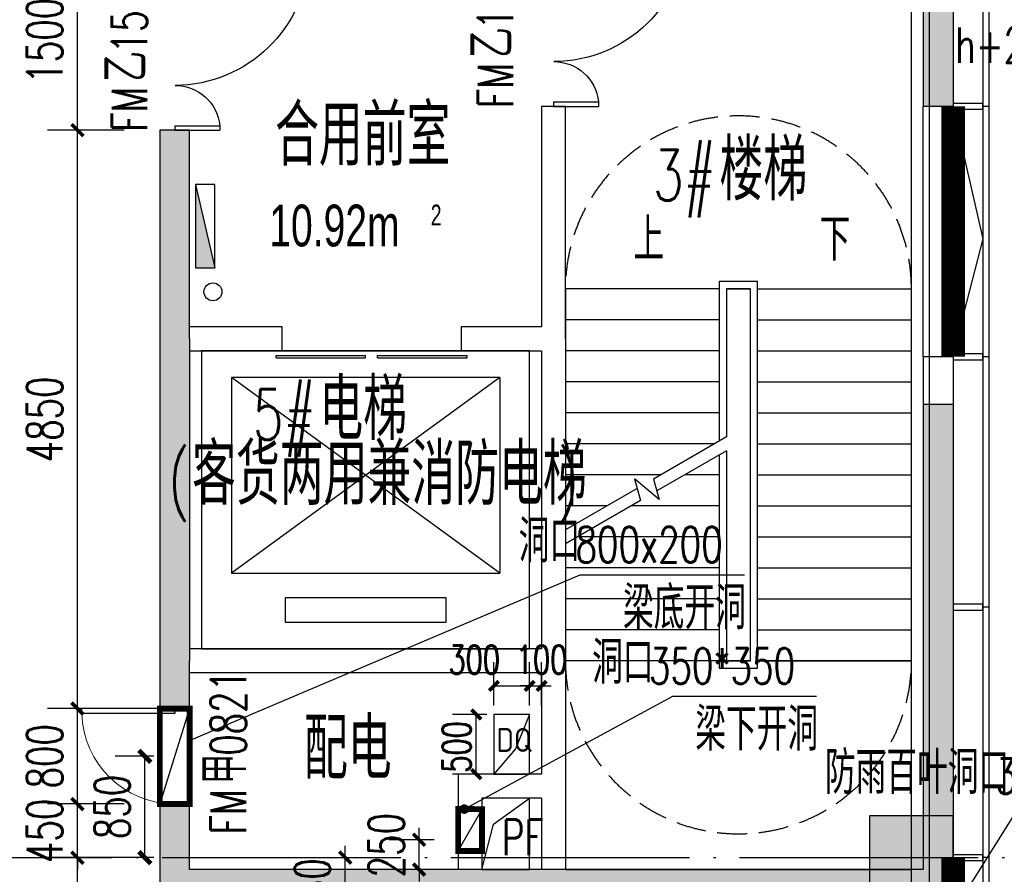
# Model space of a CAD drawing. Extents: x 797781 to 1255204, y 21234 to 1024248.
# Tile 578 of 656: x 981433 to 989687, y 570022 to 577189. Entities that reach past the tile are written whole.
import ezdxf

# ---------------------------------------------------------------- set-up
doc = ezdxf.new("R2010")
doc.units = 0
doc.header["$LTSCALE"] = 1000
doc.header["$MEASUREMENT"] = 0
for name, pattern in [('230303生产综合楼-平面图_t8$0$DASH', [0.35, 0.25, -0.1]), ('230303生产综合楼-平面图_t8$0$DOTE', [2.42, 2, -0.2, 0.02, -0.2]), ('__DASH', [0.35, 0.25, -0.1])]:
    doc.linetypes.add(name, pattern=pattern)
for name, color, linetype in [('230303生产综合楼-平面图_t8$0$3T_WOOD', 21, 'Continuous'), ('230303生产综合楼-平面图_t8$0$COLUMN', 40, 'Continuous'), ('230303生产综合楼-平面图_t8$0$CURTWALL', 4, 'Continuous'), ('230303生产综合楼-平面图_t8$0$DIM_LEAD', 3, 'Continuous'), ('230303生产综合楼-平面图_t8$0$DIM_SYMB', 3, 'Continuous'), ('230303生产综合楼-平面图_t8$0$DOOR_FIRE', 4, 'Continuous'), ('230303生产综合楼-平面图_t8$0$DOOR_FIRE_TEXT', 7, 'Continuous'), ('230303生产综合楼-平面图_t8$0$DOTE', 1, '230303生产综合楼-平面图_t8$0$DOTE'), ('230303生产综合楼-平面图_t8$0$EVTR', 2, 'Continuous'), ('230303生产综合楼-平面图_t8$0$H-楼板留洞', 6, 'Continuous'), ('230303生产综合楼-平面图_t8$0$PUB_DIM', 3, 'Continuous'), ('230303生产综合楼-平面图_t8$0$PUB_HATCH', 8, 'Continuous'), ('230303生产综合楼-平面图_t8$0$PUB_TEXT', 7, 'Continuous'), ('230303生产综合楼-平面图_t8$0$SPACE', 7, 'Continuous'), ('230303生产综合楼-平面图_t8$0$STAIR', 2, 'Continuous'), ('230303生产综合楼-平面图_t8$0$WALL', 40, 'Continuous'), ('230303生产综合楼-平面图_t8$0$WINDOW', 4, 'Continuous'), ('230303生产综合楼-平面图_t8$0$条件', 7, 'Continuous'), ('230303生产综合楼-平面图_t8$0$板洞', 6, 'Continuous'), ('230303生产综合楼-平面图_t8$0$水管', 4, 'Continuous'), ('230303生产综合楼-平面图_t8$0$轮廓', 2, 'Continuous'), ('DIM_LEAD', 3, 'Continuous'), ('EQUIP_消火栓', 7, 'Continuous'), ('PUB_DIM', 3, 'Continuous'), ('PUB_HATCH', 8, 'Continuous'), ('PUB_TEXT', 7, 'Continuous'), ('TEL_TEXT', 7, 'Continuous'), ('VPIPE-消防', 1, 'Continuous'), ('电-强电平面-标注', 3, 'Continuous'), ('电气洞口', 6, 'Continuous')]:
    doc.layers.add(name, color=color, linetype=linetype)
doc.styles.add('230303生产综合楼-平面图_t8$0$_HZTXT', font='@HZTXT_E', dxfattribs={"width": 0.7, "bigfont": '@@HZTXT'})
doc.styles.add('230303生产综合楼-平面图_t8$0$_TCH_DIM', font='SIMPLEX', dxfattribs={"bigfont": 'GBCBIG'})
doc.styles.add('230303生产综合楼-平面图_T8$0$_TCH_DIM_T3', font='SIMPLEX', dxfattribs={"width": 0.705882, "bigfont": 'GBCBIG'})
doc.styles.add('230303生产综合楼-平面图_t8$0$_TCH_WINDOW', font='SIMPLEX', dxfattribs={"height": 3.5, "bigfont": 'GBCBIG'})
doc.styles.add('_TCH_DIM', font='SIMPLEX', dxfattribs={"bigfont": 'GBCBIG'})
doc.styles.add('_TCH_DIM_T3', font='SIMPLEX', dxfattribs={"width": 0.705882, "bigfont": 'GBCBIG'})
doc.styles.get("Standard").update_dxf_attribs({"font": 'gbenor.shx', "bigfont": 'gbcbig.shx'})
doc.dimstyles.new('230303生产综合楼-平面图_T8$0$_TCH_ARCH&&100', dxfattribs={"dimtxt": 297.5, "dimasz": 100, "dimexe": 250, "dimexo": 300, "dimgap": 126.25, "dimtad": 1, "dimdec": 0, "dimzin": 0, "dimdsep": 46, "dimtxsty": '230303生产综合楼-平面图_T8$0$_TCH_DIM_T3', "dimblk": '230303生产综合楼-平面图_t8$0$_ArchTick', "dimcen": 0.09, "dimclrt": 7, "dimazin": 2, "dimtfac": 1, "dimtdec": 0, "dimtix": 1, "dimtmove": 2, "dimatfit": 3, "dimfxl": 1, "dimtolj": 1, "dimtzin": 0, "dimarcsym": 0})
doc.dimstyles.new('_TCH_ARCH&&100', dxfattribs={"dimtxt": 297.5, "dimasz": 100, "dimexe": 250, "dimexo": 300, "dimgap": 126.25, "dimtad": 1, "dimdec": 0, "dimzin": 0, "dimdsep": 46, "dimtxsty": '_TCH_DIM_T3', "dimblk": 'ARCHTICK', "dimcen": 0.09, "dimclrt": 7, "dimazin": 2, "dimtfac": 1, "dimtdec": 0, "dimtix": 1, "dimtmove": 2, "dimatfit": 3, "dimfxl": 1, "dimtolj": 1, "dimtzin": 0, "dimarcsym": 0})
doc.dimstyles.new('_TCH_ARCH&&80', dxfattribs={"dimtxt": 238, "dimasz": 80, "dimexe": 200, "dimexo": 240, "dimgap": 101, "dimtad": 1, "dimdec": 0, "dimzin": 0, "dimdsep": 46, "dimtxsty": '_TCH_DIM_T3', "dimblk": 'ARCHTICK', "dimcen": 0.09, "dimclrt": 7, "dimazin": 2, "dimtfac": 1, "dimtdec": 0, "dimtix": 1, "dimtmove": 2, "dimatfit": 3, "dimfxl": 1, "dimtolj": 1, "dimtzin": 0, "dimarcsym": 0})

# ---------------------------------------------------------------- blocks, each defined once
blk = doc.blocks.new('AQ6-8')
at = {"color": 6, "linetype": '__DASH', "ltscale": 4, "const_width": 200}
for points in [[(1116821.3, 571387.5), (1116821.3, 569287.5)], [(1116821.3, 565087.5), (1116821.3, 562087.5), (1110171.3, 562086.9)]]:
    blk.add_lwpolyline(points, dxfattribs=at)
blk = doc.blocks.new('ddddkkkkk')
at = {"layer": 'TEL_TEXT', "color": 3, "linetype": 'ByBlock'}
for p, q in [((1870760.3, -13731.7), (1870877.7, -14019.1)), ((1870877.7, -14019.1), (1871060.3, -14231.7))]:
    blk.add_line(p, q, dxfattribs=at)
blk.add_lwpolyline([(1871060.3, -13731.7), (1871060.3, -14231.7), (1870760.3, -14231.7), (1870760.3, -13731.7)], close=True, dxfattribs=at)
blk = doc.blocks.new('_ArchTick')
at = {"color": 0, "linetype": 'ByBlock', "const_width": 0.4}
blk.add_lwpolyline([(-0.5, -0.5), (0.5, 0.5)], dxfattribs=at)
blk = doc.blocks.new('*D6733')
at = {"layer": 'Defpoints', "color": 0, "transparency": 16777216}
for p in [(880789.9, 568966), (881117.4, 568966), (881117.4, 568466)]:
    blk.add_point(p, dxfattribs=at)
at = {"layer": 'PUB_DIM', "color": 0, "lineweight": -2, "transparency": 16777216}
for p, q in [((880877.4, 568966), (880589.9, 568966)), ((880789.9, 568466), (880789.9, 568966)), ((880877.4, 568466), (880589.9, 568466))]:
    blk.add_line(p, q, dxfattribs=at)
at = {"layer": 'PUB_DIM', "color": 0, "lineweight": -2, "transparency": 16777216, "xscale": 80, "yscale": 80, "zscale": 80}
for p, rotation in [((880789.9, 568966), 90), ((880789.9, 568466), 270)]:
    blk.add_blockref('_ArchTick', p, dxfattribs=dict(at, rotation=rotation))
at = {"layer": 'PUB_DIM', "color": 7, "transparency": 16777216, "insert": (880624.8, 568695), "char_height": 238, "attachment_point": 5, "rotation": 90, "style": '_TCH_DIM_T3'}
blk.add_mtext('\\A1;500', dxfattribs=at)
blk = doc.blocks.new('*D6734')
at = {"layer": 'Defpoints', "color": 0, "transparency": 16777216}
for p in [(881337.1, 569206), (881237.1, 568803.3), (881337.1, 568803.3)]:
    blk.add_point(p, dxfattribs=at)
at = {"layer": 'PUB_DIM', "color": 0, "lineweight": -2, "transparency": 16777216}
for p, q in [((881237.1, 569043.3), (881237.1, 569406)), ((881337.1, 569043.3), (881337.1, 569406)), ((881237.1, 569206), (881157.1, 569206)), ((881237.1, 569206), (881337.1, 569206)), ((881337.1, 569206), (881417.1, 569206))]:
    blk.add_line(p, q, dxfattribs=at)
at = {"layer": 'PUB_DIM', "color": 0, "lineweight": -2, "transparency": 16777216, "xscale": 80, "yscale": 80, "zscale": 80}
blk.add_blockref('_ArchTick', (881237.1, 569206), dxfattribs=at)
at = {"layer": 'PUB_DIM', "color": 0, "lineweight": -2, "transparency": 16777216, "xscale": 80, "yscale": 80, "zscale": 80, "rotation": 180}
blk.add_blockref('_ArchTick', (881337.1, 569206), dxfattribs=at)
at = {"layer": 'PUB_DIM', "color": 7, "transparency": 16777216, "insert": (881337.1, 569426), "char_height": 238, "attachment_point": 5, "style": '_TCH_DIM_T3'}
blk.add_mtext('\\A1;100', dxfattribs=at)
blk = doc.blocks.new('*D6735')
at = {"layer": 'Defpoints', "color": 0, "transparency": 16777216}
for p in [(881237.1, 569206), (880937.1, 568803.3), (881237.1, 568803.3)]:
    blk.add_point(p, dxfattribs=at)
at = {"layer": 'PUB_DIM', "color": 0, "lineweight": -2, "transparency": 16777216}
for p, q in [((880937.1, 569043.3), (880937.1, 569406)), ((881237.1, 569043.3), (881237.1, 569406)), ((880937.1, 569206), (881237.1, 569206))]:
    blk.add_line(p, q, dxfattribs=at)
at = {"layer": 'PUB_DIM', "color": 0, "lineweight": -2, "transparency": 16777216, "xscale": 80, "yscale": 80, "zscale": 80, "rotation": 180}
blk.add_blockref('_ArchTick', (880937.1, 569206), dxfattribs=at)
at = {"layer": 'PUB_DIM', "color": 0, "lineweight": -2, "transparency": 16777216, "xscale": 80, "yscale": 80, "zscale": 80}
blk.add_blockref('_ArchTick', (881237.1, 569206), dxfattribs=at)
at = {"layer": 'PUB_DIM', "color": 7, "transparency": 16777216, "insert": (880772.7, 569426), "char_height": 238, "attachment_point": 5, "style": '_TCH_DIM_T3'}
blk.add_mtext('\\A1;300', dxfattribs=at)
blk = doc.blocks.new('*D6736')
at = {"layer": 'Defpoints', "color": 0, "transparency": 16777216}
for p in [(878011.9, 568616), (878387.1, 568616), (878387.1, 567766)]:
    blk.add_point(p, dxfattribs=at)
at = {"layer": 'PUB_DIM', "color": 0, "lineweight": -2, "transparency": 16777216}
for p, q in [((878087.1, 568616), (877761.9, 568616)), ((878011.9, 567766), (878011.9, 568616)), ((878087.1, 567766), (877761.9, 567766))]:
    blk.add_line(p, q, dxfattribs=at)
at = {"layer": 'PUB_DIM', "color": 0, "lineweight": -2, "transparency": 16777216, "xscale": 100, "yscale": 100, "zscale": 100}
for p, rotation in [((878011.9, 568616), 90), ((878011.9, 567766), 270)]:
    blk.add_blockref('_ArchTick', p, dxfattribs=dict(at, rotation=rotation))
at = {"layer": 'PUB_DIM', "color": 7, "transparency": 16777216, "insert": (877736.9, 568191), "char_height": 297.5, "attachment_point": 5, "rotation": 90, "style": '_TCH_DIM_T3'}
blk.add_mtext('\\A1;850', dxfattribs=at)
blk = doc.blocks.new('6-9FND69')
at = {"layer": 'PUB_TEXT', "style": '_TCH_DIM', "width": 0.705882}
blk.add_text('h+2.60', height=297.5, dxfattribs=at).set_placement((750877.4, 567143.5))
blk = doc.blocks.new('$TwtSys$00000434')
for p, q in [((-0.5, 0.5), (-0.5, -0.5)), ((-0.5, -0.5), (0.5, 0.5)), ((0.5, 0.5), (-0.5, 0.5)), ((0.5, -0.5), (0.5, 0.5)), ((-0.5, -0.5), (0.5, -0.5))]:
    blk.add_line(p, q)
blk.add_solid([(0.5, -0.5), (0.5, 0.5), (-0.5, -0.5)])
blk = doc.blocks.new('230303生产综合楼-平面图_t8$0$6-XHS')
at = {"layer": 'VPIPE-消防'}
blk.add_circle((1248813.4, 353582.6), 75, dxfattribs=at)
at = {"layer": 'EQUIP_消火栓', "xscale": -700, "yscale": -160, "zscale": 700, "rotation": 90.00000000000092}
blk.add_blockref('$TwtSys$00000434', (1248748.4, 354132.6), dxfattribs=at)
blk = doc.blocks.new('230303生产综合楼-平面图_t8$0$6WLGJ')
at = {"layer": '230303生产综合楼-平面图_t8$0$3T_WOOD'}
for points in [[(1106291.4, 376311.9), (1106291.4, 376261.9), (1106541.3, 376261.9), (1106541.3, 376311.9)], [(1106291.4, 374211.9), (1106291.4, 374161.9), (1106541.3, 374161.9), (1106541.3, 374211.9)], [(1106291.4, 372111.9), (1106291.4, 372061.9), (1106541.3, 372061.9), (1106541.3, 372111.9)], [(1106291.4, 370011.9), (1106291.4, 369961.9), (1106541.3, 369961.9), (1106541.3, 370011.9)]]:
    blk.add_lwpolyline(points, close=True, dxfattribs=at)
for points in [[(1106591.3, 376286.9), (1106541.3, 376286.9)], [(1106591.3, 376286.9), (1106541.3, 376286.9)], [(1106591.3, 374186.9), (1106541.3, 374186.9)], [(1106591.3, 374186.9), (1106541.3, 374186.9)], [(1106591.3, 372086.9), (1106541.3, 372086.9)], [(1106591.3, 369986.9), (1106541.3, 369986.9)], [(1106591.3, 369986.9), (1106541.3, 369986.9)]]:
    blk.add_lwpolyline(points, dxfattribs=at)
blk = doc.blocks.new('230303生产综合楼-平面图_t8$0$$DorLib2D$00000001')
for p, q in [((0.45, 0.975), (0.5, 0.975)), ((0.45, 0), (0.45, 0.975)), ((0.5, 0), (0.5, 0.975)), ((0.5, 0), (0.45, 0))]:
    blk.add_line(p, q)
at = {"lineweight": 13}
blk.add_arc((0.475, 0), 0.975, 91.4693, 180, dxfattribs=at)
blk = doc.blocks.new('230303生产综合楼-平面图_t8$0$$DORLIB2D$00000127')
at = {"color": 0}
for points in [[(-0.5333, 0.7949), (-0.5333, 0.6904)], [(-0.0333, 0.7949), (-0.5333, 0.7949)], [(-0.0333, 0.7949), (-0.0333, 0.6904)], [(0.5333, 0.7949), (0.0333, 0.7949)], [(0.0333, 0.7949), (0.0333, 0.6904)], [(0.5333, 0.7949), (0.5333, 0.6904)], [(-0.0333, 0.6904), (-0.5333, 0.6904)], [(0.5333, 0.6904), (0.0333, 0.6904)], [(0.5, 0.5), (-0.5, 0.5)]]:
    blk.add_lwpolyline(points, dxfattribs=at)
blk = doc.blocks.new('230303生产综合楼-平面图_t8$0$$DorLib2D$00000225')
at = {"color": 0}
for p, q in [((0.475, -0.0014), (0.475, 0.7521)), ((0.475, 0.7521), (0.5, 0.7521)), ((0.5, -0.0014), (0.5, 0.7521)), ((-0.5, 0), (-0.5, 0.252)), ((-0.475, 0.252), (-0.5, 0.252)), ((-0.475, 0), (-0.475, 0.252)), ((-0.475, 0), (-0.5, 0)), ((0.475, -0.0014), (0.5, -0.0014))]:
    blk.add_line(p, q, dxfattribs=at)
for centre, radius, start, end in [((0.5046, -0.0019), 0.7546, 92.2493, 179.7238), ((-0.5008, 0.0026), 0.2508, 359.7899, 84.0974)]:
    blk.add_arc(centre, radius, start, end, dxfattribs=at)
blk = doc.blocks.new('230303生产综合楼-平面图_t8$0$_ArchTick')
at = {"color": 0, "linetype": 'ByBlock', "const_width": 0.3}
blk.add_lwpolyline([(-0.5, -0.5), (0.5, 0.5)], dxfattribs=at)
blk = doc.blocks.new('*D6270')
at = {"layer": '230303生产综合楼-平面图_t8$0$PUB_DIM', "color": 0, "lineweight": -2, "transparency": 16777216}
for p, q in [((808848.3, 174948.9), (808207.7, 174948.9)), ((808457.7, 174598.9), (808457.7, 174948.9)), ((808848.3, 174598.9), (808207.7, 174598.9))]:
    blk.add_line(p, q, dxfattribs=at)
at = {"layer": 'Defpoints', "color": 0, "transparency": 16777216}
for p in [(808457.7, 174948.9), (809148.3, 174948.9), (809148.3, 174598.9)]:
    blk.add_point(p, dxfattribs=at)
at = {"layer": '230303生产综合楼-平面图_t8$0$PUB_DIM', "color": 0, "lineweight": -2, "transparency": 16777216, "xscale": 100, "yscale": 100, "zscale": 100}
for p, rotation in [((808457.7, 174948.9), 90), ((808457.7, 174598.9), 270)]:
    blk.add_blockref('230303生产综合楼-平面图_t8$0$_ArchTick', p, dxfattribs=dict(at, rotation=rotation))
at = {"layer": '230303生产综合楼-平面图_t8$0$PUB_DIM', "color": 7, "transparency": 16777216, "insert": (808182.7, 174228.9), "char_height": 297.5, "attachment_point": 5, "rotation": 90, "style": '230303生产综合楼-平面图_T8$0$_TCH_DIM_T3'}
blk.add_mtext('\\A1;350', dxfattribs=at)
blk = doc.blocks.new('*D6271')
at = {"layer": '230303生产综合楼-平面图_t8$0$PUB_DIM', "color": 0, "lineweight": -2, "transparency": 16777216}
for p, q in [((808457.7, 175398.9), (808457.7, 175498.9)), ((808848.3, 175398.9), (808207.7, 175398.9)), ((808457.7, 174948.9), (808457.7, 175398.9)), ((808848.3, 174948.9), (808207.7, 174948.9)), ((808457.7, 174948.9), (808457.7, 174848.9))]:
    blk.add_line(p, q, dxfattribs=at)
at = {"layer": 'Defpoints', "color": 0, "transparency": 16777216}
for p in [(808457.7, 175398.9), (809148.3, 175398.9), (809148.3, 174948.9)]:
    blk.add_point(p, dxfattribs=at)
at = {"layer": '230303生产综合楼-平面图_t8$0$PUB_DIM', "color": 0, "lineweight": -2, "transparency": 16777216, "xscale": 100, "yscale": 100, "zscale": 100}
for p, rotation in [((808457.7, 175398.9), 270), ((808457.7, 174948.9), 90)]:
    blk.add_blockref('230303生产综合楼-平面图_t8$0$_ArchTick', p, dxfattribs=dict(at, rotation=rotation))
at = {"layer": '230303生产综合楼-平面图_t8$0$PUB_DIM', "color": 7, "transparency": 16777216, "insert": (808182.7, 175173.9), "char_height": 297.5, "attachment_point": 5, "rotation": 90, "style": '230303生产综合楼-平面图_T8$0$_TCH_DIM_T3'}
blk.add_mtext('\\A1;450', dxfattribs=at)
blk = doc.blocks.new('*D6272')
at = {"layer": '230303生产综合楼-平面图_t8$0$PUB_DIM', "color": 0, "lineweight": -2, "transparency": 16777216}
for p, q in [((808848.3, 176198.9), (808207.7, 176198.9)), ((808457.7, 175398.9), (808457.7, 176198.9)), ((808848.3, 175398.9), (808207.7, 175398.9))]:
    blk.add_line(p, q, dxfattribs=at)
at = {"layer": 'Defpoints', "color": 0, "transparency": 16777216}
for p in [(808457.7, 176198.9), (809148.3, 176198.9), (809148.3, 175398.9)]:
    blk.add_point(p, dxfattribs=at)
at = {"layer": '230303生产综合楼-平面图_t8$0$PUB_DIM', "color": 0, "lineweight": -2, "transparency": 16777216, "xscale": 100, "yscale": 100, "zscale": 100}
for p, rotation in [((808457.7, 176198.9), 90), ((808457.7, 175398.9), 270)]:
    blk.add_blockref('230303生产综合楼-平面图_t8$0$_ArchTick', p, dxfattribs=dict(at, rotation=rotation))
at = {"layer": '230303生产综合楼-平面图_t8$0$PUB_DIM', "color": 7, "transparency": 16777216, "insert": (808182.7, 175798.9), "char_height": 297.5, "attachment_point": 5, "rotation": 90, "style": '230303生产综合楼-平面图_T8$0$_TCH_DIM_T3'}
blk.add_mtext('\\A1;800', dxfattribs=at)
blk = doc.blocks.new('*D6273')
at = {"layer": '230303生产综合楼-平面图_t8$0$PUB_DIM', "color": 0, "lineweight": -2, "transparency": 16777216}
for p, q in [((808848.3, 181048.9), (808207.7, 181048.9)), ((808457.7, 176198.9), (808457.7, 181048.9)), ((808848.3, 176198.9), (808207.7, 176198.9))]:
    blk.add_line(p, q, dxfattribs=at)
at = {"layer": 'Defpoints', "color": 0, "transparency": 16777216}
for p in [(808457.7, 181048.9), (809148.3, 181048.9), (809148.3, 176198.9)]:
    blk.add_point(p, dxfattribs=at)
at = {"layer": '230303生产综合楼-平面图_t8$0$PUB_DIM', "color": 0, "lineweight": -2, "transparency": 16777216, "xscale": 100, "yscale": 100, "zscale": 100}
for p, rotation in [((808457.7, 181048.9), 90), ((808457.7, 176198.9), 270)]:
    blk.add_blockref('230303生产综合楼-平面图_t8$0$_ArchTick', p, dxfattribs=dict(at, rotation=rotation))
at = {"layer": '230303生产综合楼-平面图_t8$0$PUB_DIM', "color": 7, "transparency": 16777216, "insert": (808182.7, 178623.9), "char_height": 297.5, "attachment_point": 5, "rotation": 90, "style": '230303生产综合楼-平面图_T8$0$_TCH_DIM_T3'}
blk.add_mtext('\\A1;4850', dxfattribs=at)
blk = doc.blocks.new('*D6274')
at = {"layer": '230303生产综合楼-平面图_t8$0$PUB_DIM', "color": 0, "lineweight": -2, "transparency": 16777216}
for p, q in [((808848.3, 182548.9), (808207.7, 182548.9)), ((808457.7, 181048.9), (808457.7, 182548.9)), ((808848.3, 181048.9), (808207.7, 181048.9))]:
    blk.add_line(p, q, dxfattribs=at)
at = {"layer": 'Defpoints', "color": 0, "transparency": 16777216}
for p in [(808457.7, 182548.9), (809148.3, 182548.9), (809148.3, 181048.9)]:
    blk.add_point(p, dxfattribs=at)
at = {"layer": '230303生产综合楼-平面图_t8$0$PUB_DIM', "color": 0, "lineweight": -2, "transparency": 16777216, "xscale": 100, "yscale": 100, "zscale": 100}
for p, rotation in [((808457.7, 182548.9), 90), ((808457.7, 181048.9), 270)]:
    blk.add_blockref('230303生产综合楼-平面图_t8$0$_ArchTick', p, dxfattribs=dict(at, rotation=rotation))
at = {"layer": '230303生产综合楼-平面图_t8$0$PUB_DIM', "color": 7, "transparency": 16777216, "insert": (808182.7, 181798.9), "char_height": 297.5, "attachment_point": 5, "rotation": 90, "style": '230303生产综合楼-平面图_T8$0$_TCH_DIM_T3'}
blk.add_mtext('\\A1;1500', dxfattribs=at)
blk = doc.blocks.new('*D6279')
at = {"layer": '230303生产综合楼-平面图_t8$0$PUB_DIM', "color": 0, "lineweight": -2, "transparency": 16777216}
for p, q in [((811321.5, 175099), (811321.5, 175199)), ((811448.3, 175099), (811071.5, 175099)), ((811321.5, 174848.9), (811321.5, 175099)), ((811448.3, 174848.9), (811071.5, 174848.9)), ((811321.5, 174848.9), (811321.5, 174748.9))]:
    blk.add_line(p, q, dxfattribs=at)
at = {"layer": 'Defpoints', "color": 0, "transparency": 16777216}
for p in [(811321.5, 175099), (811748.3, 175099), (811748.3, 174848.9)]:
    blk.add_point(p, dxfattribs=at)
at = {"layer": '230303生产综合楼-平面图_t8$0$PUB_DIM', "color": 0, "lineweight": -2, "transparency": 16777216, "xscale": 100, "yscale": 100, "zscale": 100}
for p, rotation in [((811321.5, 175099), 270), ((811321.5, 174848.9), 90)]:
    blk.add_blockref('230303生产综合楼-平面图_t8$0$_ArchTick', p, dxfattribs=dict(at, rotation=rotation))
at = {"layer": '230303生产综合楼-平面图_t8$0$PUB_DIM', "color": 7, "transparency": 16777216, "insert": (811046.5, 175053.2), "char_height": 297.5, "attachment_point": 5, "rotation": 90, "style": '230303生产综合楼-平面图_T8$0$_TCH_DIM_T3'}
blk.add_mtext('\\A1;250', dxfattribs=at)
blk = doc.blocks.new('*D6280')
at = {"layer": '230303生产综合楼-平面图_t8$0$PUB_DIM', "color": 0, "lineweight": -2, "transparency": 16777216}
for p, q in [((816985.2, 174948.5), (816985.3, 175048.5)), ((816398.2, 174948.8), (817235.2, 174948.4)), ((816984.9, 174298.6), (816985.2, 174948.5)), ((816397.9, 174298.9), (817234.9, 174298.5)), ((816984.9, 174298.6), (816984.9, 174198.6))]:
    blk.add_line(p, q, dxfattribs=at)
at = {"layer": 'Defpoints', "color": 0, "transparency": 16777216}
for p in [(816098.2, 174948.9), (816985.2, 174948.5), (816097.9, 174299)]:
    blk.add_point(p, dxfattribs=at)
at = {"layer": '230303生产综合楼-平面图_t8$0$PUB_DIM', "color": 0, "lineweight": -2, "transparency": 16777216, "xscale": 100, "yscale": 100, "zscale": 100}
for p, rotation in [((816985.2, 174948.5), 269.9726652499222), ((816984.9, 174298.6), 89.97266524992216)]:
    blk.add_blockref('230303生产综合楼-平面图_t8$0$_ArchTick', p, dxfattribs=dict(at, rotation=rotation))
at = {"layer": '230303生产综合楼-平面图_t8$0$PUB_DIM', "color": 7, "transparency": 16777216, "insert": (816710.1, 174623.7), "char_height": 297.5, "attachment_point": 5, "rotation": 89.97267, "style": '230303生产综合楼-平面图_T8$0$_TCH_DIM_T3'}
blk.add_mtext('\\A1;650', dxfattribs=at)
blk = doc.blocks.new('*D5116')
at = {"layer": '230303生产综合楼-平面图_t8$0$PUB_DIM', "color": 0, "lineweight": -2, "transparency": 16777216}
for p, q in [((984161.9, 570162.2), (984161.9, 570262.2)), ((982908, 570162.2), (984411.9, 570162.2)), ((984161.9, 569612.2), (984161.9, 570162.2)), ((982908, 569612.2), (984411.9, 569612.2)), ((984161.9, 569612.2), (984161.9, 569512.2))]:
    blk.add_line(p, q, dxfattribs=at)
at = {"layer": 'Defpoints', "color": 0, "transparency": 16777216}
for p in [(982608, 570162.2), (984161.9, 570162.2), (982608, 569612.2)]:
    blk.add_point(p, dxfattribs=at)
at = {"layer": '230303生产综合楼-平面图_t8$0$PUB_DIM', "color": 0, "lineweight": -2, "transparency": 16777216, "xscale": 100, "yscale": 100, "zscale": 100}
for p, rotation in [((984161.9, 570162.2), 270), ((984161.9, 569612.2), 90)]:
    blk.add_blockref('230303生产综合楼-平面图_t8$0$_ArchTick', p, dxfattribs=dict(at, rotation=rotation))
at = {"layer": '230303生产综合楼-平面图_t8$0$PUB_DIM', "color": 7, "transparency": 16777216, "insert": (983886.9, 569887.2), "char_height": 297.5, "attachment_point": 5, "rotation": 90, "style": '230303生产综合楼-平面图_T8$0$_TCH_DIM_T3'}
blk.add_mtext('\\A1;550', dxfattribs=at)
blk = doc.blocks.new('_FZH')
blk.add_lwpolyline([(-0.5, -0.5), (0.5, -0.5), (0.5, 0.5), (-0.5, 0.5)], close=True)
at = {"layer": 'PUB_HATCH'}
blk.add_solid([(-0.5, -0.5), (0.5, -0.5), (-0.5, 0.5), (0.5, 0.5)], dxfattribs=at)
blk = doc.blocks.new('6-8FQD')
at = {"layer": 'DIM_LEAD'}
for p, q in [((878387.1, 568747.4), (881661.5, 570136.7)), ((881661.5, 570136.7), (883036.9, 570136.7))]:
    blk.add_line(p, q, dxfattribs=at)
at = {"layer": '电气洞口', "color": 6, "lineweight": -2}
blk.add_line((878387.1, 569016), (878137.1, 568216), dxfattribs=at)
at = {"layer": '电气洞口', "color": 6, "lineweight": -2, "const_width": 50}
blk.add_lwpolyline([(878387.1, 568216), (878137.1, 568216), (878137.1, 569016), (878387.1, 569016)], close=True, dxfattribs=at)
at = {"layer": '电-强电平面-标注', "color": 3, "xscale": -1}
blk.add_blockref('ddddkkkkk', (2751997.5, 582697.8), dxfattribs=at)
at = {"layer": 'PUB_TEXT', "style": '_TCH_DIM'}
for s, p in [('洞口', (881145.3, 570241.7)), ('梁底开洞', (882019.7, 569681.7))]:
    blk.add_text(s, height=357.45, dxfattribs=at).set_placement(p)
at = {"layer": 'PUB_TEXT', "style": '_TCH_DIM', "width": 0.705882}
blk.add_text('800x200', height=297.5, dxfattribs=at).set_placement((881621.9, 570241.7))
at = {"layer": 'PUB_TEXT'}
blk.add_text('DQ', height=200, dxfattribs=at).set_placement((880958.8, 568653.2))
at = {"layer": 'PUB_DIM'}
for base, p1, p2, angle, picture, middle in [((881237.1, 569206), (880937.1, 568803.3), (881237.1, 568803.3), 0, '*D6735', (880772.7, 569426)), ((881337.1, 569206), (881237.1, 568803.3), (881337.1, 568803.3), 0, '*D6734', (881337.1, 569426)), ((880789.9, 568966), (881117.4, 568466), (881117.4, 568966), 90, '*D6733', (880624.8, 568695))]:
    dim = blk.add_linear_dim(base=base, p1=p1, p2=p2, angle=angle, dimstyle='_TCH_ARCH&&80', dxfattribs=at)
    dim.commit()
    dim.dimension.update_dxf_attribs({"geometry": picture, "text_midpoint": middle, "dimtype": 161})
dim = blk.add_aligned_dim(p1=(878387.1, 567766), p2=(878387.1, 568616), distance=375.2, dimstyle='_TCH_ARCH&&100', dxfattribs=at)
dim.commit()
dim.dimension.update_dxf_attribs({"geometry": '*D6736', "text_midpoint": (877736.9, 568191)})
blk = doc.blocks.new('230303生产综合楼-平面图_t8$0$HXT-3')
at = {"layer": '230303生产综合楼-平面图_t8$0$PUB_HATCH'}
for points in [[(815798.3, 183348.9), (815548.3, 183098.9), (815548.3, 181248.9), (815798.3, 181248.9)], [(809398.3, 179298.9), (809398.3, 181048.9), (809148.3, 181048.9), (809148.3, 179298.9)], [(809398.3, 179298.9), (809148.3, 179298.9), (809148.3, 176598.9), (809398.3, 176598.9)], [(815548.3, 178748.9), (815548.3, 174848.9), (815798.3, 174598.9), (815798.3, 178748.9)], [(809148.3, 176598.9), (809148.3, 176198.9), (809398.3, 176198.9), (809398.3, 176598.9)], [(809398.3, 174848.9), (809398.3, 175398.9), (809148.3, 175398.9), (809148.3, 174598.9)], [(811748.3, 174598.9), (811748.3, 174848.9), (809398.3, 174848.9), (809148.3, 174598.9)], [(812448.3, 174598.9), (812448.3, 174848.9), (811748.3, 174848.9), (811748.3, 174598.9)], [(815798.3, 174598.9), (815548.3, 174848.9), (812448.3, 174848.9), (812448.3, 174598.9)]]:
    blk.add_hatch(color=256, dxfattribs=at).paths.add_polyline_path(points)
at = {"layer": '230303生产综合楼-平面图_t8$0$DIM_LEAD'}
for p, q in [((811699.6, 175356), (813448.4, 176302.2)), ((813448.4, 176302.2), (814653.7, 176302.2)), ((815798.3, 174491.6), (816353.2, 175378.6))]:
    blk.add_line(p, q, dxfattribs=at)
at = {"layer": '230303生产综合楼-平面图_t8$0$DIM_LEAD', "const_width": 40}
blk.add_lwpolyline([(811682, 175346.5, 1), (811717.2, 175365.5, 1)], format="xyb", close=True, dxfattribs=at)
at = {"layer": '230303生产综合楼-平面图_t8$0$DIM_SYMB'}
for points in [[(813223.3, 179848.9, 0, 0, 0), (813223.3, 178458.9, 80, 0, 0), (813223.3, 178158.9, 0, 0, 0)], [(814773.3, 179848.9, 0, 0, 0), (814773.3, 175723.9, 0, 0, 0), (813223.3, 175723.9, 0, 0, 0), (813223.3, 177598.9, 80, 0, 0), (813223.3, 177898.9, 0, 0, 0)]]:
    blk.add_lwpolyline(points, format="xyseb", dxfattribs=at)
at = {"layer": '230303生产综合楼-平面图_t8$0$DOOR_FIRE'}
for p, q in [((809148.3, 176198.9), (809148.3, 175398.9)), ((809398.3, 176198.9), (809398.3, 175398.9))]:
    blk.add_line(p, q, dxfattribs=at)
at = {"layer": '230303生产综合楼-平面图_t8$0$EVTR'}
for p, q in [((811998.3, 178973.9), (809748.3, 178973.9)), ((809748.3, 178973.9), (809748.3, 177333.9)), ((811998.3, 177333.9), (809748.3, 178973.9)), ((811998.3, 178973.9), (809748.3, 177333.9)), ((811998.3, 178973.9), (811998.3, 177333.9)), ((809748.3, 177333.9), (811998.3, 177333.9)), ((811548.3, 177128.9), (810198.3, 177128.9)), ((810198.3, 177128.9), (810198.3, 176923.9)), ((811548.3, 176923.9), (811548.3, 177128.9)), ((810198.3, 176923.9), (811548.3, 176923.9))]:
    blk.add_line(p, q, dxfattribs=at)
at = {"layer": '230303生产综合楼-平面图_t8$0$H-楼板留洞'}
blk.add_lwpolyline([(812248.3, 175448.9), (811848.3, 175448.9), (811848.3, 174848.9), (812248.3, 174848.9)], close=True, dxfattribs=at)
at = {"layer": '230303生产综合楼-平面图_t8$0$STAIR'}
for p, q in [((815448.3, 175298.9), (815448.3, 182998.9)), ((814158.3, 179778.9), (813838.3, 179778.9)), ((813838.3, 179778.9), (813838.3, 178441.7)), ((814158.3, 176538.9), (814158.3, 179778.9)), ((812548.3, 179718.9), (812548.3, 177697)), ((813838.3, 179718.9), (812548.3, 179718.9)), ((813898.3, 179718.9), (813898.3, 178476.4)), ((814098.3, 179718.9), (813898.3, 179718.9)), ((813898.3, 179718.9), (813898.3, 178476.4)), ((813898.3, 179718.9), (814098.3, 179718.9)), ((814098.3, 176598.9), (814098.3, 179718.9)), ((814098.3, 176598.9), (814098.3, 179718.9)), ((814158.3, 179718.9), (815448.3, 179718.9)), ((815448.3, 176598.9), (815448.3, 179718.9)), ((813838.3, 179458.9), (812548.3, 179458.9)), ((814158.3, 179458.9), (815448.3, 179458.9)), ((813838.3, 179198.9), (812548.3, 179198.9)), ((814158.3, 179198.9), (815448.3, 179198.9)), ((813838.3, 178938.9), (812548.3, 178938.9)), ((814158.3, 178938.9), (815448.3, 178938.9)), ((813838.3, 178678.9), (812548.3, 178678.9)), ((814158.3, 178678.9), (815448.3, 178678.9)), ((813898.3, 178476.4), (813287.7, 178123.9)), ((813798.8, 178418.9), (812548.3, 178418.9)), ((814158.3, 178418.9), (815448.3, 178418.9)), ((813898.3, 178360.9), (813314.5, 178023.9)), ((813838.3, 178326.3), (813838.3, 176538.9)), ((813898.3, 178360.9), (813898.3, 176598.9)), ((813898.3, 178360.9), (813898.3, 176598.9)), ((813348.5, 178158.9), (812548.3, 178158.9)), ((813333.9, 177951.5), (813127.8, 178124.4)), ((813127.8, 178124.4), (813176.2, 177944)), ((813287.7, 178123.9), (813333.9, 177951.5)), ((813838.3, 178158.9), (813548.5, 178158.9)), ((814158.3, 178158.9), (815448.3, 178158.9)), ((813149.4, 178044), (812548.3, 177697)), ((813176.2, 177944), (812548.3, 177581.5)), ((812898.1, 177898.9), (812548.3, 177898.9)), ((813838.3, 177898.9), (813098.1, 177898.9)), ((814158.3, 177898.9), (815448.3, 177898.9)), ((813838.3, 177638.9), (812647.8, 177638.9)), ((814158.3, 177638.9), (815448.3, 177638.9)), ((812548.3, 177581.5), (812548.3, 176598.9)), ((813838.3, 177378.9), (812548.3, 177378.9)), ((814158.3, 177378.9), (815448.3, 177378.9)), ((813838.3, 177118.9), (812548.3, 177118.9)), ((814158.3, 177118.9), (815448.3, 177118.9)), ((813838.3, 176858.9), (812548.3, 176858.9)), ((814158.3, 176858.9), (815448.3, 176858.9)), ((813838.3, 176598.9), (812548.3, 176598.9)), ((812548.3, 176598.9), (812548.3, 174848.9)), ((813838.3, 176598.9), (812548.3, 176598.9)), ((813898.3, 176598.9), (814098.3, 176598.9)), ((814098.3, 176598.9), (813898.3, 176598.9)), ((814158.3, 176598.9), (815448.3, 176598.9)), ((815448.3, 176598.9), (814158.3, 176598.9)), ((815448.3, 174848.9), (815448.3, 176598.9)), ((813838.3, 176538.9), (814158.3, 176538.9)), ((812548.3, 174848.9), (815448.3, 174848.9))]:
    blk.add_line(p, q, dxfattribs=at)
at = {"layer": '230303生产综合楼-平面图_t8$0$WALL'}
for p, q in [((815798.3, 183348.9), (815798.3, 181248.9)), ((815548.3, 183098.9), (815548.3, 181248.9)), ((812548.3, 181248.9), (812348.3, 181248.9)), ((812348.3, 181248.9), (812348.3, 179398.9)), ((812548.3, 179298.9), (812548.3, 181248.9)), ((815798.3, 181248.9), (815548.3, 181248.9)), ((809398.3, 181048.9), (809148.3, 181048.9)), ((809148.3, 181048.9), (809148.3, 179298.9)), ((809398.3, 179298.9), (809398.3, 181048.9)), ((810173.3, 179398.9), (809398.3, 179398.9)), ((810173.3, 179198.9), (810173.3, 179398.9)), ((812348.3, 179398.9), (811673.3, 179398.9)), ((811673.3, 179398.9), (811673.3, 179198.9)), ((809148.3, 179298.9), (809148.3, 176598.9)), ((809398.3, 179298.9), (809398.3, 176598.9)), ((812548.3, 179298.9), (812548.3, 176598.9)), ((809398.3, 179198.9), (810173.3, 179198.9)), ((811673.3, 179198.9), (812348.3, 179198.9)), ((812348.3, 179198.9), (812348.3, 176698.9)), ((815548.3, 179148.9), (815548.3, 178748.9)), ((815798.3, 179148.9), (815548.3, 179148.9)), ((815798.3, 179148.9), (815798.3, 178748.9)), ((815548.3, 178748.9), (815548.3, 174848.9)), ((815798.3, 178748.9), (815548.3, 178748.9)), ((815798.3, 178748.9), (815798.3, 174598.9)), ((812348.3, 176698.9), (809398.3, 176698.9)), ((809148.3, 176598.9), (809148.3, 176198.9)), ((809398.3, 176198.9), (809398.3, 176598.9)), ((812548.3, 176598.9), (812548.3, 175548.9)), ((812348.3, 176498.9), (809398.3, 176498.9)), ((812348.3, 176498.9), (812348.3, 175648.9)), ((809148.3, 176198.9), (809398.3, 176198.9)), ((812348.3, 175648.9), (811648.3, 175648.9)), ((811648.3, 175648.9), (811648.3, 174848.9)), ((812548.3, 175548.9), (812548.3, 174848.9)), ((809398.3, 175398.9), (809148.3, 175398.9)), ((809148.3, 175398.9), (809148.3, 174598.9)), ((809398.3, 174848.9), (809398.3, 175398.9)), ((812348.3, 175448.9), (811848.3, 175448.9)), ((811848.3, 175448.9), (811848.3, 174848.9)), ((812348.3, 175448.9), (812348.3, 174848.9)), ((811748.3, 174848.9), (809398.3, 174848.9)), ((812448.3, 174848.9), (811748.3, 174848.9)), ((815548.3, 174848.9), (812448.3, 174848.9))]:
    blk.add_line(p, q, dxfattribs=at)
at = {"layer": '230303生产综合楼-平面图_t8$0$条件', "color": 1, "const_width": 50, "elevation": 3050}
blk.add_lwpolyline([(811849.6, 175355.1), (811849.6, 175005.1), (811649.1, 175005.1), (811649.1, 175357), (811849.6, 175355.1)], dxfattribs=at)
at = {"layer": '230303生产综合楼-平面图_t8$0$条件', "color": 1, "elevation": 3050}
blk.add_lwpolyline([(811649.1, 175005.1), (811848.3, 175348.9)], dxfattribs=at)
at = {"layer": '230303生产综合楼-平面图_t8$0$板洞'}
blk.add_lwpolyline([(809498.3, 176698.9), (812248.3, 176698.9), (812248.3, 179198.9), (809498.3, 179198.9)], close=True, dxfattribs=at)
blk.add_lwpolyline([(811848.3, 174848.9), (811945.4, 175228.7), (812248.3, 175448.9)], dxfattribs=at)
at = {"layer": '230303生产综合楼-平面图_t8$0$轮廓', "linetype": '230303生产综合楼-平面图_t8$0$DASH'}
for centre, start, end in [((813998.3, 179718.9), 0, 180), ((813998.3, 176598.9), 180.00129, 359.99871)]:
    blk.add_arc(centre, 1450, start, end, dxfattribs=at)
at = {"layer": '230303生产综合楼-平面图_t8$0$DOOR_FIRE'}
for name, p, xscale, yscale, zscale, rotation in [('230303生产综合楼-平面图_t8$0$$DorLib2D$00000225', (812448.3, 181998.9), -1500, 1500, 200, 270.0000000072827), ('230303生产综合楼-平面图_t8$0$$DorLib2D$00000225', (809273.3, 181798.9), -1500, 1500, 250, 269.9999999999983), ('230303生产综合楼-平面图_t8$0$$DorLib2D$00000001', (809273.3, 175798.9), -800, -800, 250, 270)]:
    blk.add_blockref(name, p, dxfattribs=dict(at, xscale=xscale, yscale=yscale, zscale=zscale, rotation=rotation))
at = {"layer": '230303生产综合楼-平面图_t8$0$WINDOW', "xscale": 1500, "yscale": 200, "zscale": 200, "rotation": 179.999999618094}
blk.add_blockref('230303生产综合楼-平面图_t8$0$$DORLIB2D$00000127', (810923.3, 179298.9), dxfattribs=at)
at = {"layer": '230303生产综合楼-平面图_t8$0$DOOR_FIRE_TEXT', "style": '230303生产综合楼-平面图_t8$0$_TCH_WINDOW', "width": 0.705882}
for s, p in [('1523z', (812110.8, 181893.1)), ('1523z', (809043.4, 181693.1)), ('FM', (812110.8, 181234.8)), ('FM', (809043.4, 181034.8)), ('0821', (809871.6, 175803.1)), ('FM', (809871.6, 175144.8))]:
    blk.add_text(s, height=297.5, rotation=90, dxfattribs=at).set_placement(p)
at = {"layer": '230303生产综合楼-平面图_t8$0$DOOR_FIRE_TEXT', "style": '230303生产综合楼-平面图_t8$0$_TCH_WINDOW'}
for s, p in [('乙', (812110.8, 181654.8)), ('乙', (809043.4, 181454.8)), ('甲', (809871.6, 175564.8))]:
    blk.add_text(s, height=357.4, rotation=90, dxfattribs=at).set_placement(p)
at = {"layer": '230303生产综合楼-平面图_t8$0$PUB_TEXT', "style": '230303生产综合楼-平面图_t8$0$_TCH_DIM'}
for s, height, p in [('合用前室', 510.64, (810113.8, 180750.4)), ('楼梯', 510.64, (813839.2, 180459)), ('上', 357.4, (813119, 179953.9)), ('下', 357.4, (814678.4, 179953.9)), ('电梯', 510.64, (810485.2, 178451.6)), ('客货两用兼消防电梯', 510.64, (809418.4, 177907)), ('洞口', 357.45, (812772.1, 176407.2)), ('梁下开洞', 357.45, (813636.5, 175847.2)), ('配电', 510.64, (810356, 175608.5)), ('防雨百叶洞口', 357.45, (814723.7, 175483.6))]:
    blk.add_text(s, height=height, dxfattribs=at).set_placement(p)
at = {"layer": '230303生产综合楼-平面图_t8$0$PUB_TEXT', "style": '230303生产综合楼-平面图_t8$0$_TCH_DIM', "width": 0.705882}
for s, height, p in [('3#', 425, (813282.1, 180459)), ('5#', 425, (809928, 178451.6)), ('(', 425, (809218.4, 177907)), (')', 425, (812482.2, 177907)), ('350*350', 297.5, (813248.7, 176407.2)), ('350*350', 297.5, (816153.5, 175483.6)), ('PF', 297.5, (812015.4, 174970.9))]:
    blk.add_text(s, height=height, dxfattribs=at).set_placement(p)
at = {"layer": '230303生产综合楼-平面图_t8$0$SPACE', "style": '230303生产综合楼-平面图_t8$0$_HZTXT', "width": 0.7}
for s, height, p in [('10.92m', 350, (810065.4, 180074.8)), ('2', 175, (811418.8, 180249.8))]:
    blk.add_text(s, height=height, dxfattribs=at).set_placement(p)
at = {"layer": '230303生产综合楼-平面图_t8$0$PUB_DIM'}
for p1, p2, distance, picture, middle in [((809148.3, 181048.9), (809148.3, 182548.9), 690.7, '*D6274', (808182.7, 181798.9)), ((809148.3, 176198.9), (809148.3, 181048.9), 690.7, '*D6273', (808182.7, 178623.9)), ((809148.3, 175398.9), (809148.3, 176198.9), 690.7, '*D6272', (808182.7, 175798.9)), ((809148.3, 174948.9), (809148.3, 175398.9), 690.7, '*D6271', (808182.7, 175173.9)), ((816097.9, 174299), (816098.2, 174948.9), -887, '*D6280', (816710.1, 174623.7))]:
    dim = blk.add_aligned_dim(p1=p1, p2=p2, distance=distance, dimstyle='230303生产综合楼-平面图_T8$0$_TCH_ARCH&&100', dxfattribs=at)
    dim.commit()
    dim.dimension.update_dxf_attribs({"geometry": picture, "text_midpoint": middle})
for base, p1, p2, picture, middle in [((811321.5, 175099), (811748.3, 174848.9), (811748.3, 175099), '*D6279', (811046.5, 175053.2)), ((808457.7, 174948.9), (809148.3, 174598.9), (809148.3, 174948.9), '*D6270', (808182.7, 174228.9))]:
    dim = blk.add_linear_dim(base=base, p1=p1, p2=p2, angle=90, dimstyle='230303生产综合楼-平面图_T8$0$_TCH_ARCH&&100', dxfattribs=at)
    dim.commit()
    dim.dimension.update_dxf_attribs({"geometry": picture, "text_midpoint": middle, "dimtype": 161})

msp = doc.modelspace()

# ---------------------------------------------------------------- linework, layer by layer
msp.add_lwpolyline([(989008, 574362.2), (989008, 576462.2)])
at = {"layer": '230303生产综合楼-平面图_t8$0$CURTWALL'}
for points in [[(895858, 590262.2), (963708, 590262.2), (989558, 587582.3), (989558, 566862.2), (895858, 566862.2)], [(895908, 590212.2), (963705.4, 590212.2), (989508, 587537.2), (989508, 566912.2), (895908, 566912.2)], [(896158, 589962.2), (963692.5, 589962.2), (989258, 587311.8), (989258, 567162.2), (896158, 567162.2)]]:
    msp.add_lwpolyline(points, close=True, dxfattribs=at)
msp.add_lwpolyline([(989258, 576437.2), (989508, 575352.2), (989258, 574387.2)], dxfattribs=at)
at = {"layer": '230303生产综合楼-平面图_t8$0$DOTE'}
for p, q in [((988908, 564962.2), (988908, 592962.2)), ((895508, 570162.2), (989908, 570162.2))]:
    msp.add_line(p, q, dxfattribs=at)
at = {"layer": '230303生产综合楼-平面图_t8$0$PUB_HATCH', "color": 8}
msp.add_lwpolyline([(896358, 576462.2), (896358, 589762.2), (963682.2, 589762.2), (989058, 587131.4), (989058, 567362.2), (896358, 567362.2), (896358, 573462.2)], dxfattribs=at)

# ---------------------------------------------------------------- block references
for name, p in [('230303生产综合楼-平面图_t8$0$6-XHS', (-265760.4, 221324.5)), ('AQ6-8', (-127563.3, 5074.6)), ('230303生产综合楼-平面图_t8$0$6WLGJ', (-117033.3, 200175.3)), ('6-9FND69', (238399, 9682.5)), ('6-8FQD', (104470.9, 2396.1))]:
    msp.add_blockref(name, p)
at = {"layer": '230303生产综合楼-平面图_t8$0$COLUMN', "xscale": 700, "yscale": 700, "zscale": 700}
msp.add_blockref('_FZH', (988908, 570162.2), dxfattribs=at)
at = {"layer": '230303生产综合楼-平面图_t8$0$水管'}
msp.add_blockref('230303生产综合楼-平面图_t8$0$HXT-3', (173459.7, 395213.2), dxfattribs=at)

# ---------------------------------------------------------------- dimensions: what is measured, and where the dimension line sits
at = {"layer": '230303生产综合楼-平面图_t8$0$PUB_DIM'}
dim = msp.add_aligned_dim(p1=(982608, 569612.2), p2=(982608, 570162.2), distance=-1553.9, dimstyle='230303生产综合楼-平面图_T8$0$_TCH_ARCH&&100', dxfattribs=at)
dim.commit()
dim.dimension.update_dxf_attribs({"geometry": '*D5116', "text_midpoint": (983886.9, 569887.2)})

doc.saveas('drawing.dxf')
